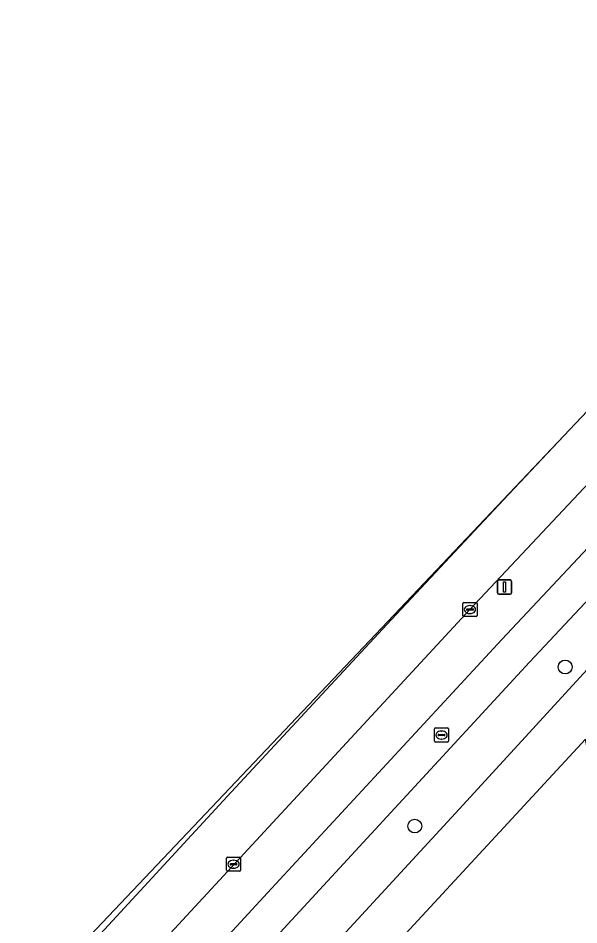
# Model space of a CAD drawing. Extents: x 159217 to 160349, y 381246 to 382172.
# Drawn here: x 159776.5 to 159816.1, y 381817.3 to 381881.2 of the extents above; entities that cross this region are included whole.
import ezdxf

# ---------------------------------------------------------------- set-up
doc = ezdxf.new("R2010")
doc.units = 0
for name, color, linetype in [('IMGEO_Berm_groen', 7, 'Continuous'), ('IMGEO_Boom', 7, 'Continuous'), ('IMGEO_Fietspad_gesloten', 7, 'Continuous'), ('IMGEO_Groenvoorziening', 7, 'Continuous'), ('IMGEO_Haag', 7, 'Continuous'), ('IMGEO_Kolk', 7, 'Continuous'), ('IMGEO_Lichtmast', 7, 'Continuous'), ('IMGEO_Rijbaan_regionaal_gesloten', 7, 'Continuous'), ('IMGEO_Rioolput', 7, 'Continuous'), ('IMGEO_Voetpad_open', 7, 'Continuous')]:
    doc.layers.add(name, color=color, linetype=linetype)

msp = doc.modelspace()

# ---------------------------------------------------------------- linework, layer by layer
at = {"layer": 'IMGEO_Berm_groen'}
for points in [[(159853.494, 381886.181), (159852.47, 381885.258), (159842.203, 381875.059), (159835.047, 381867.74), (159825.175, 381857.422), (159808.382, 381839.524), (159762.299, 381789.78), (159757.702, 381784.817), (159640.048, 381657.48), (159637.399, 381654.559), (159636.301, 381652.991), (159629.478, 381641.885), (159628.555, 381640.744), (159629.543, 381639.855), (159629.68, 381639.699), (159634.406, 381645.8), (159639.364, 381651.824), (159643.967, 381657.085), (159662.078, 381676.527), (159710.236, 381728.578), (159764.638, 381787.591)], [(159764.638, 381787.591), (159794.097, 381819.547), (159810.621, 381837.416), (159828.552, 381856.501), (159837.374, 381865.672), (159855.691, 381884.114)]]:
    msp.add_lwpolyline(points, dxfattribs=at)
at = {"layer": 'IMGEO_Boom'}
for centre in [(159815.1, 381835.472), (159804.488, 381824.257)]:
    msp.add_circle(centre, 0.489, dxfattribs=at)
at = {"layer": 'IMGEO_Fietspad_gesloten'}
msp.add_lwpolyline([(159858.975, 381887.07), (159855.691, 381884.114), (159837.374, 381865.672), (159828.552, 381856.501), (159810.621, 381837.416), (159794.097, 381819.547), (159764.638, 381787.591), (159766.48, 381785.868), (159812.588, 381835.806), (159830.588, 381855.012), (159847.992, 381872.919), (159856.871, 381881.711), (159858.635, 381883.548)], dxfattribs=at)
at = {"layer": 'IMGEO_Groenvoorziening'}
for points in [[(159823.084, 381842.317), (159834.083, 381854.279), (159844.076, 381865.03), (159851.77, 381873.361), (159855.593, 381877.369), (159858.359, 381880.369), (159856.871, 381881.711), (159847.992, 381872.919), (159830.588, 381855.012), (159812.588, 381835.806), (159766.48, 381785.868), (159766.874, 381785.5), (159768.968, 381783.54), (159789.436, 381805.721), (159807.897, 381825.753)], [(159782.747, 381782.021), (159820.634, 381811.727), (159819.437, 381815.887), (159816.54, 381830.384), (159774.977, 381785.488)]]:
    msp.add_lwpolyline(points, close=True, dxfattribs=at)
at = {"layer": 'IMGEO_Haag'}
msp.add_lwpolyline([(159789.436, 381805.721), (159807.897, 381825.753), (159823.084, 381842.317), (159834.083, 381854.279), (159844.076, 381865.03), (159851.77, 381873.361), (159855.593, 381877.369), (159858.359, 381880.369), (159856.871, 381881.711), (159847.992, 381872.919), (159830.588, 381855.012), (159812.588, 381835.806), (159766.48, 381785.868), (159766.874, 381785.5), (159768.968, 381783.54)], close=True, dxfattribs=at)
at = {"layer": 'IMGEO_Kolk'}
for p, q in [((159807.881, 381839.098), (159807.881, 381839.95)), ((159807.956, 381840.024), (159808.808, 381840.024)), ((159808.369, 381839.804), (159808.394, 381839.804)), ((159808.882, 381839.95), (159808.882, 381839.098)), ((159808.14, 381839.518), (159808.14, 381839.53)), ((159808.578, 381839.481), (159808.18, 381839.481)), ((159808.183, 381839.567), (159808.581, 381839.567)), ((159808.392, 381839.244), (159808.367, 381839.244)), ((159808.624, 381839.53), (159808.624, 381839.518)), ((159808.808, 381839.024), (159807.956, 381839.024)), ((159791.206, 381821.142), (159791.206, 381821.994)), ((159791.281, 381822.068), (159792.133, 381822.068)), ((159791.694, 381821.848), (159791.719, 381821.848)), ((159792.207, 381821.994), (159792.207, 381821.142)), ((159791.465, 381821.562), (159791.465, 381821.574)), ((159791.903, 381821.525), (159791.505, 381821.525)), ((159791.508, 381821.611), (159791.906, 381821.611)), ((159791.717, 381821.288), (159791.692, 381821.288)), ((159791.949, 381821.574), (159791.949, 381821.562)), ((159792.133, 381821.068), (159791.281, 381821.068))]:
    msp.add_line(p, q, dxfattribs=at)
for points in [[(159807.881, 381839.098), (159807.881, 381839.95)], [(159807.956, 381840.024), (159808.808, 381840.024)], [(159808.882, 381839.95), (159808.882, 381839.098)], [(159808.808, 381839.024), (159807.956, 381839.024)], [(159791.206, 381821.142), (159791.206, 381821.994)], [(159791.281, 381822.068), (159792.133, 381822.068)], [(159792.207, 381821.994), (159792.207, 381821.142)], [(159792.133, 381821.068), (159791.281, 381821.068)]]:
    msp.add_lwpolyline(points, dxfattribs=at)
for centre, radius, start, end in [((159807.958, 381839.948), 0.0765, 91.55205, 178.44795), ((159807.958, 381839.948), 0.0765, 91.55205, 178.44795), ((159808.806, 381839.948), 0.0765, 1.55205, 88.44795), ((159808.806, 381839.948), 0.0765, 1.55205, 88.44795), ((159807.958, 381839.1), 0.0765, 181.55205, 268.44795), ((159807.958, 381839.1), 0.0765, 181.55205, 268.44795), ((159808.18, 381839.527), 0.0403, 85.87752, 175.75265), ((159808.177, 381839.517), 0.0366, 178.93798, 274.71019), ((159808.581, 381839.524), 0.043, 264.86636, 352.45326), ((159808.585, 381839.529), 0.0386, 1.73085, 96.63898), ((159808.806, 381839.1), 0.0765, 271.55205, 358.44795), ((159808.806, 381839.1), 0.0765, 271.55205, 358.44795), ((159791.283, 381821.992), 0.0765, 91.55205, 178.44795), ((159791.283, 381821.992), 0.0765, 91.55205, 178.44795), ((159792.131, 381821.992), 0.0765, 1.55205, 88.44795), ((159792.131, 381821.992), 0.0765, 1.55205, 88.44795), ((159791.283, 381821.144), 0.0765, 181.55205, 268.44795), ((159791.283, 381821.144), 0.0765, 181.55205, 268.44795), ((159791.505, 381821.571), 0.0403, 85.87752, 175.75265), ((159791.502, 381821.561), 0.0366, 178.93798, 274.71019), ((159791.906, 381821.568), 0.043, 264.86636, 352.45326), ((159791.91, 381821.573), 0.0386, 1.73085, 96.63898), ((159792.131, 381821.144), 0.0765, 271.55205, 358.44795), ((159792.131, 381821.144), 0.0765, 271.55205, 358.44795)]:
    msp.add_arc(centre, radius, start, end, dxfattribs=at)
for centre, major_axis, ratio, start_param, end_param in [((159808.368, 381839.524), (-0.387, 0.002), 0.722429, 4.712389, 7.853982), ((159808.393, 381839.524), (-0.39, 0.002), 0.717154, 1.570796, 4.712389), ((159791.693, 381821.568), (-0.387, 0.002), 0.722429, 4.712389, 7.853982), ((159791.718, 381821.568), (-0.39, 0.002), 0.717154, 1.570796, 4.712389)]:
    msp.add_ellipse(centre, major_axis=major_axis, ratio=ratio, start_param=start_param, end_param=end_param, dxfattribs=at)
at = {"layer": 'IMGEO_Lichtmast'}
for p, q in [((159810.426, 381841.612), (159811.216, 381841.612)), ((159811.216, 381841.612), (159810.426, 381841.612)), ((159810.326, 381840.712), (159810.326, 381841.512)), ((159810.326, 381841.512), (159810.326, 381840.712)), ((159811.316, 381841.512), (159811.316, 381840.712)), ((159811.316, 381840.712), (159811.316, 381841.512)), ((159811.216, 381840.612), (159810.426, 381840.612)), ((159810.426, 381840.612), (159811.216, 381840.612))]:
    msp.add_line(p, q, dxfattribs=at)
msp.add_lwpolyline([(159810.746, 381841.487), (159810.896, 381841.487), (159810.896, 381840.737), (159810.746, 381840.737), (159810.746, 381841.487)], dxfattribs=at)
for centre, start, end in [((159810.426, 381841.512), 90, 180), ((159810.426, 381841.512), 90, 180), ((159811.216, 381841.512), 0, 90), ((159811.216, 381841.512), 360, 90), ((159810.426, 381840.712), 180, 270), ((159810.426, 381840.712), 180, 270), ((159811.216, 381840.712), 270, 0), ((159811.216, 381840.712), 270, 0)]:
    msp.add_arc(centre, 0.1, start, end, dxfattribs=at)
at = {"layer": 'IMGEO_Rijbaan_regionaal_gesloten'}
for points in [[(159849.958, 381887.692), (159840.8, 381878.514), (159830.13, 381867.652), (159822.889, 381860.084), (159814.994, 381851.76), (159810.756, 381847.255), (159802.521, 381838.469), (159791.265, 381826.348), (159777.035, 381810.935), (159760.686, 381793.237), (159749.78, 381781.446), (159741.608, 381772.601), (159711.603, 381740.093), (159697.924, 381725.313), (159692.515, 381719.406), (159673.411, 381698.738), (159662.487, 381686.935), (159632.439, 381654.477)], [(159640.048, 381657.48), (159757.702, 381784.817), (159762.299, 381789.78), (159808.382, 381839.524), (159825.175, 381857.422), (159835.047, 381867.74), (159842.203, 381875.059), (159852.47, 381885.258)], [(159632.439, 381654.477), (159662.487, 381686.935), (159673.411, 381698.738), (159692.515, 381719.406), (159697.924, 381725.313), (159711.603, 381740.093), (159741.608, 381772.601), (159749.78, 381781.446), (159760.686, 381793.237), (159777.035, 381810.935), (159791.265, 381826.348), (159802.521, 381838.469), (159810.756, 381847.255), (159814.994, 381851.76), (159709.596, 381740.644), (159571.505, 381588.644)]]:
    msp.add_lwpolyline(points, dxfattribs=at)
at = {"layer": 'IMGEO_Rioolput'}
for p, q in [((159805.877, 381830.249), (159805.877, 381831.101)), ((159805.952, 381831.175), (159806.804, 381831.175)), ((159806.365, 381830.955), (159806.39, 381830.955)), ((159806.878, 381831.101), (159806.878, 381830.249)), ((159806.804, 381830.175), (159805.952, 381830.175)), ((159806.136, 381830.669), (159806.136, 381830.681)), ((159806.574, 381830.632), (159806.176, 381830.632)), ((159806.179, 381830.718), (159806.577, 381830.718)), ((159806.388, 381830.395), (159806.363, 381830.395)), ((159806.62, 381830.681), (159806.62, 381830.669))]:
    msp.add_line(p, q, dxfattribs=at)
for points in [[(159805.877, 381830.249), (159805.877, 381831.101)], [(159805.952, 381831.175), (159806.804, 381831.175)], [(159806.878, 381831.101), (159806.878, 381830.249)], [(159806.804, 381830.175), (159805.952, 381830.175)]]:
    msp.add_lwpolyline(points, dxfattribs=at)
for centre, radius, start, end in [((159805.954, 381831.099), 0.0765, 91.55205, 178.44795), ((159805.954, 381831.099), 0.0765, 91.55205, 178.44795), ((159806.802, 381831.099), 0.0765, 1.55205, 88.44795), ((159806.802, 381831.099), 0.0765, 1.55205, 88.44795), ((159805.954, 381830.251), 0.0765, 181.55205, 268.44795), ((159805.954, 381830.251), 0.0765, 181.55205, 268.44795), ((159806.176, 381830.678), 0.0403, 85.87752, 175.75265), ((159806.173, 381830.668), 0.0366, 178.93798, 274.71019), ((159806.577, 381830.675), 0.043, 264.86636, 352.45326), ((159806.581, 381830.68), 0.0386, 1.73085, 96.63898), ((159806.802, 381830.251), 0.0765, 271.55205, 358.44795), ((159806.802, 381830.251), 0.0765, 271.55205, 358.44795)]:
    msp.add_arc(centre, radius, start, end, dxfattribs=at)
for centre, major_axis, ratio, start_param, end_param in [((159806.364, 381830.675), (-0.387, 0.002), 0.722429, 4.712389, 7.853982), ((159806.389, 381830.675), (-0.39, 0.002), 0.717154, 1.570796, 4.712389)]:
    msp.add_ellipse(centre, major_axis=major_axis, ratio=ratio, start_param=start_param, end_param=end_param, dxfattribs=at)
at = {"layer": 'IMGEO_Voetpad_open'}
msp.add_lwpolyline([(159858.635, 381883.548), (159856.871, 381881.711), (159858.359, 381880.369), (159855.593, 381877.369), (159851.77, 381873.361), (159844.076, 381865.03), (159834.083, 381854.279), (159823.084, 381842.317), (159807.897, 381825.753), (159789.436, 381805.721), (159768.968, 381783.54), (159771.217, 381781.437), (159772.472, 381782.782), (159774.977, 381785.488), (159816.54, 381830.384)], dxfattribs=at)

doc.saveas('drawing.dxf')
